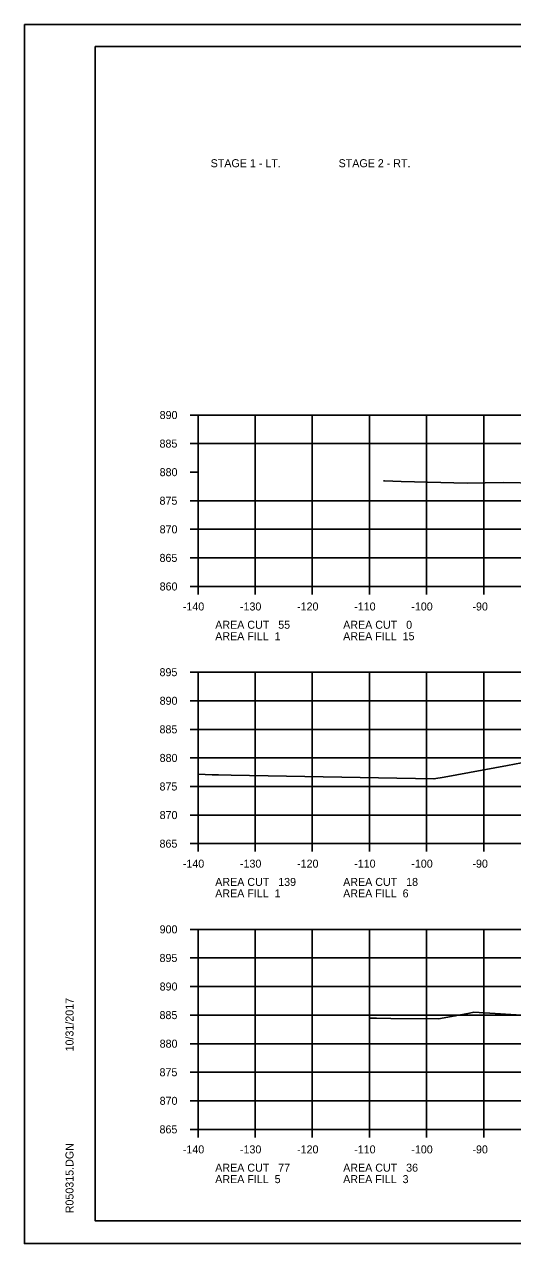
# Model space of a CAD drawing. Extents: x 1486524 to 1499135, y 326561 to 337924.
# Drawn here: x 1488812.5 to 1488898, y 334059.3 to 334272.7 of the extents above; entities that cross this region are included whole.
import ezdxf

# ---------------------------------------------------------------- set-up
doc = ezdxf.new("R2010")
doc.units = 0
for name, color, linetype in [('Default', 7, 'Continuous'), ('E_Const Align', 7, 'Continuous'), ('E_Const Align Station', 7, 'Continuous'), ('E_Ownership Information', 7, 'Continuous'), ('E_Property Line', 7, 'Continuous'), ('E_Quarter Calls', 7, 'Continuous'), ('E_Tract Number', 7, 'Continuous')]:
    doc.layers.add(name, color=color, linetype=linetype)

msp = doc.modelspace()

# ---------------------------------------------------------------- linework, layer by layer
at = {"layer": 'E_Const Align'}
for p, q in [((1488841.49, 334204.32), (1488842.89, 334204.32)), ((1488842.89, 334174.32), (1488842.89, 334204.32)), ((1488841.49, 334199.32), (1488842.89, 334199.32)), ((1488841.49, 334194.32), (1488842.89, 334194.32)), ((1488841.49, 334189.32), (1488842.89, 334189.32)), ((1488841.49, 334184.32), (1488842.89, 334184.32)), ((1488841.49, 334179.32), (1488842.89, 334179.32)), ((1488841.49, 334174.32), (1488842.89, 334174.32)), ((1488842.89, 334174.32), (1489122.89, 334174.32)), ((1488842.89, 334172.92), (1488842.89, 334174.32)), ((1488852.89, 334172.92), (1488852.89, 334174.32)), ((1488862.89, 334172.92), (1488862.89, 334174.32)), ((1488872.89, 334172.92), (1488872.89, 334174.32)), ((1488882.89, 334172.92), (1488882.89, 334174.32)), ((1488892.89, 334172.92), (1488892.89, 334174.32)), ((1488841.49, 334159.32), (1488842.89, 334159.32)), ((1488842.89, 334129.32), (1488842.89, 334159.32)), ((1488841.49, 334154.32), (1488842.89, 334154.32)), ((1488841.49, 334149.32), (1488842.89, 334149.32)), ((1488841.49, 334144.32), (1488842.89, 334144.32)), ((1488841.49, 334139.32), (1488842.89, 334139.32)), ((1488841.49, 334134.32), (1488842.89, 334134.32)), ((1488841.49, 334129.32), (1488842.89, 334129.32)), ((1488842.89, 334129.32), (1489122.89, 334129.32)), ((1488842.89, 334127.92), (1488842.89, 334129.32)), ((1488852.89, 334127.92), (1488852.89, 334129.32)), ((1488862.89, 334127.92), (1488862.89, 334129.32)), ((1488872.89, 334127.92), (1488872.89, 334129.32)), ((1488882.89, 334127.92), (1488882.89, 334129.32)), ((1488892.89, 334127.92), (1488892.89, 334129.32)), ((1488841.49, 334114.32), (1488842.89, 334114.32)), ((1488842.89, 334079.32), (1488842.89, 334114.32)), ((1488841.49, 334109.32), (1488842.89, 334109.32)), ((1488841.49, 334104.32), (1488842.89, 334104.32)), ((1488841.49, 334099.32), (1488842.89, 334099.32)), ((1488841.49, 334094.32), (1488842.89, 334094.32)), ((1488841.49, 334089.32), (1488842.89, 334089.32)), ((1488841.49, 334084.32), (1488842.89, 334084.32)), ((1488841.49, 334079.32), (1488842.89, 334079.32)), ((1488842.89, 334079.32), (1489122.89, 334079.32)), ((1488842.89, 334077.92), (1488842.89, 334079.32)), ((1488852.89, 334077.92), (1488852.89, 334079.32)), ((1488862.89, 334077.92), (1488862.89, 334079.32)), ((1488872.89, 334077.92), (1488872.89, 334079.32)), ((1488882.89, 334077.92), (1488882.89, 334079.32)), ((1488892.89, 334077.92), (1488892.89, 334079.32))]:
    msp.add_line(p, q, dxfattribs=at)
at = {"layer": 'E_Ownership Information'}
for p, q in [((1488842.89, 334204.32), (1489122.89, 334204.32)), ((1488842.89, 334174.32), (1488842.89, 334204.32)), ((1488852.89, 334174.32), (1488852.89, 334204.32)), ((1488862.89, 334174.32), (1488862.89, 334204.32)), ((1488872.89, 334174.32), (1488872.89, 334204.32)), ((1488882.89, 334174.32), (1488882.89, 334204.32)), ((1488892.89, 334174.32), (1488892.89, 334204.32)), ((1488842.89, 334199.32), (1489122.89, 334199.32)), ((1488842.89, 334189.32), (1489122.89, 334189.32)), ((1488842.89, 334184.32), (1489122.89, 334184.32)), ((1488842.89, 334179.32), (1489122.89, 334179.32)), ((1488842.89, 334174.32), (1489122.89, 334174.32)), ((1488842.89, 334159.32), (1489122.89, 334159.32)), ((1488842.89, 334129.32), (1488842.89, 334159.32)), ((1488852.89, 334129.32), (1488852.89, 334159.32)), ((1488862.89, 334129.32), (1488862.89, 334159.32)), ((1488872.89, 334129.32), (1488872.89, 334159.32)), ((1488882.89, 334129.32), (1488882.89, 334159.32)), ((1488892.89, 334129.32), (1488892.89, 334159.32)), ((1488842.89, 334154.32), (1489122.89, 334154.32)), ((1488842.89, 334149.32), (1489122.89, 334149.32)), ((1488842.89, 334144.32), (1489122.89, 334144.32)), ((1488842.89, 334139.32), (1489122.89, 334139.32)), ((1488842.89, 334134.32), (1489122.89, 334134.32)), ((1488842.89, 334129.32), (1489122.89, 334129.32)), ((1488842.89, 334114.32), (1489122.89, 334114.32)), ((1488842.89, 334079.32), (1488842.89, 334114.32)), ((1488852.89, 334079.32), (1488852.89, 334114.32)), ((1488862.89, 334079.32), (1488862.89, 334114.32)), ((1488872.89, 334079.32), (1488872.89, 334114.32)), ((1488882.89, 334079.32), (1488882.89, 334114.32)), ((1488892.89, 334079.32), (1488892.89, 334114.32)), ((1488842.89, 334109.32), (1489122.89, 334109.32)), ((1488842.89, 334104.32), (1489122.89, 334104.32)), ((1488842.89, 334099.32), (1489122.89, 334099.32)), ((1488842.89, 334094.32), (1489122.89, 334094.32)), ((1488842.89, 334089.32), (1489122.89, 334089.32)), ((1488842.89, 334084.32), (1489122.89, 334084.32)), ((1488842.89, 334079.32), (1489122.89, 334079.32))]:
    msp.add_line(p, q, dxfattribs=at)
at = {"layer": 'E_Property Line'}
for p, q in [((1488824.89, 334268.78), (1489141.07, 334268.78)), ((1488824.89, 334063.32), (1488824.89, 334268.78)), ((1488824.89, 334063.32), (1488824.89, 334063.32)), ((1489141.07, 334063.32), (1488824.89, 334063.32))]:
    msp.add_line(p, q, dxfattribs=at)
at = {"layer": 'E_Quarter Calls'}
for p, q in [((1488812.48, 334272.67), (1489145.82, 334272.67)), ((1488812.48, 334059.34), (1489145.82, 334059.34))]:
    msp.add_line(p, q, dxfattribs=at)
for points in [[(1488812.48, 334272.67), (1489145.82, 334272.67), (1489145.82, 334059.33), (1488812.48, 334059.33)], [(1489058.81, 334268.78), (1489058.81, 334258.9), (1489094.54, 334258.9), (1489094.54, 334255.98), (1489117.74, 334255.98), (1489117.74, 334231.64), (1489141.07, 334231.64), (1489141.07, 334063.32), (1488824.89, 334063.32), (1488824.89, 334268.78)]]:
    msp.add_lwpolyline(points, close=True, dxfattribs=at)
at = {"layer": 'E_Tract Number'}
for points in [[(1488875.34, 334192.81), (1488875.55, 334192.81), (1488878.47, 334192.71), (1488890.02, 334192.4), (1488896.3, 334192.54), (1488908.34, 334192.29)], [(1488842.89, 334141.45), (1488845.37, 334141.34), (1488846.45, 334141.34), (1488848.68, 334141.31), (1488884.19, 334140.64), (1488885.98, 334140.98), (1488897.07, 334143.01), (1488908.11, 334145.08)], [(1488873.04, 334098.77), (1488873.33, 334098.79), (1488874.13, 334098.79), (1488876.61, 334098.74), (1488876.65, 334098.74), (1488885, 334098.67), (1488887.91, 334099.19), (1488890.39, 334099.65), (1488891.18, 334099.83), (1488913.43, 334098.43)]]:
    msp.add_lwpolyline(points, dxfattribs=at)

# ---------------------------------------------------------------- texts
at = {"layer": 'Default'}
for s, p in [('STAGE 1 - LT.', (1488845.09, 334247.68)), ('STAGE 2 - RT.', (1488867.49, 334247.68))]:
    msp.add_text(s, height=1.4, dxfattribs=at).set_placement(p)
at = {"layer": 'E_Const Align Station'}
for s, p in [('890', (1488836.16, 334203.62)), ('885', (1488836.14, 334198.62)), ('880', (1488836.16, 334193.62)), ('875', (1488836.14, 334188.62)), ('870', (1488836.16, 334183.62)), ('865', (1488836.14, 334178.62)), ('860', (1488836.16, 334173.62)), ('-140', (1488840.22, 334170.12)), ('-130', (1488850.22, 334170.12)), ('-120', (1488860.22, 334170.12)), ('-110', (1488870.22, 334170.12)), ('-100', (1488880.22, 334170.12)), ('-90', (1488890.92, 334170.12)), ('AREA CUT   55', (1488845.89, 334166.92)), ('AREA CUT   0', (1488868.29, 334166.92)), ('AREA FILL  1', (1488845.89, 334164.92)), ('AREA FILL  15', (1488868.29, 334164.92)), ('895', (1488836.14, 334158.62)), ('890', (1488836.16, 334153.62)), ('885', (1488836.14, 334148.62)), ('880', (1488836.16, 334143.62)), ('875', (1488836.14, 334138.62)), ('870', (1488836.16, 334133.62)), ('865', (1488836.14, 334128.62)), ('-140', (1488840.22, 334125.12)), ('-130', (1488850.22, 334125.12)), ('-120', (1488860.22, 334125.12)), ('-110', (1488870.22, 334125.12)), ('-100', (1488880.22, 334125.12)), ('-90', (1488890.92, 334125.12)), ('AREA CUT   139', (1488845.89, 334121.92)), ('AREA CUT   18', (1488868.29, 334121.92)), ('AREA FILL  1', (1488845.89, 334119.92)), ('AREA FILL  6', (1488868.29, 334119.92)), ('900', (1488836.16, 334113.62)), ('895', (1488836.14, 334108.62)), ('890', (1488836.16, 334103.62)), ('885', (1488836.14, 334098.62)), ('880', (1488836.16, 334093.62)), ('875', (1488836.14, 334088.62)), ('870', (1488836.16, 334083.62)), ('865', (1488836.14, 334078.62)), ('-140', (1488840.22, 334075.12)), ('-130', (1488850.22, 334075.12)), ('-120', (1488860.22, 334075.12)), ('-110', (1488870.22, 334075.12)), ('-100', (1488880.22, 334075.12)), ('-90', (1488890.92, 334075.12)), ('AREA CUT   77', (1488845.89, 334071.92)), ('AREA CUT   36', (1488868.29, 334071.92)), ('AREA FILL  5', (1488845.89, 334069.92)), ('AREA FILL  3', (1488868.29, 334069.92))]:
    msp.add_text(s, height=1.4, dxfattribs=at).set_placement(p)
at = {"layer": 'E_Property Line'}
for s, p in [('10/31/2017', (1488821.08, 334092.96)), ('R050315.DGN', (1488821.08, 334064.64))]:
    msp.add_text(s, height=1.4, rotation=90, dxfattribs=at).set_placement(p)

doc.saveas('drawing.dxf')
